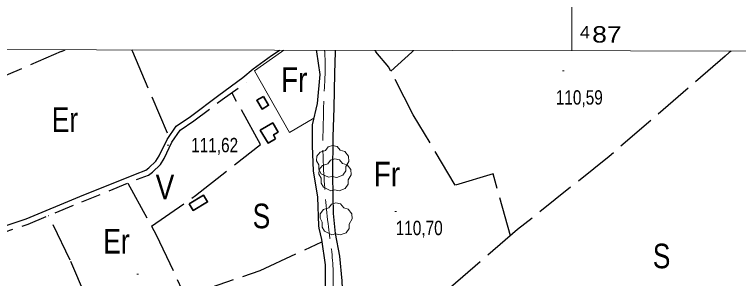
# Model space of a CAD drawing. Extents: x 483840 to 488445, y 4386047 to 4389027.
# Drawn here: x 486660.9 to 487101.5, y 4388616.1 to 4388776.9 of the extents above; entities that cross this region are included whole.
import ezdxf
from ezdxf.enums import TextEntityAlignment as Align

# ---------------------------------------------------------------- set-up
doc = ezdxf.new("R2010")
doc.units = 0
doc.header["$LTSCALE"] = 4
for name, pattern in [('DOTTED', [1.5, 0.3, -1.2]), ('LONG_DASHED', [7.5, 6, -1.5]), ('MEDIUM_DASHED', [4.5, 3, -1.5])]:
    doc.linetypes.add(name, pattern=pattern)
for name, color, linetype, lineweight in [('1', 7, 'Continuous', 13), ('15', 7, 'LONG_DASHED', 13), ('2', 7, 'DOTTED', 13), ('25', 7, 'LONG_DASHED', 25), ('29', 7, 'Continuous', 13), ('38', 7, 'Continuous', 25), ('47', 7, 'Continuous', 35), ('51', 7, 'Continuous', 13), ('7', 7, 'Continuous', 13)]:
    doc.layers.add(name, color=color, linetype=linetype, lineweight=lineweight)
doc.layers.add('31', color=7, linetype='Continuous')

msp = doc.modelspace()

# ---------------------------------------------------------------- linework, layer by layer
at = {"layer": '1'}
msp.add_line((487000, 4388754.8), (487000, 4388826.17), dxfattribs=at)
msp.add_lwpolyline([(484110.5, 4388760.3), (487685.8, 4388753.5), (487681.9, 4386441.2), (484105.5, 4386448.1)], close=True, dxfattribs=at)
at = {"layer": '15'}
for points in [[(486849.62, 4388755.09), (486849.66, 4388754.52), (486849.66, 4388754.13)], [(486849.66, 4388754.14), (486849.99, 4388746.91), (486849.28, 4388728.54), (486848.77, 4388709.12), (486848.57, 4388701.1), (486849.04, 4388682.03), (486851.97, 4388647.52), (486854.86, 4388620.35), (486854.3, 4388596.13), (486854.55, 4388582.85), (486854.32, 4388573.85), (486853.89, 4388560.28), (486853.23, 4388552.35), (486850.16, 4388535.39), (486848.09, 4388522.17), (486847.95, 4388514.07), (486847.85, 4388513.17), (486851.77, 4388479.23), (486852.31, 4388473.01), (486852.35, 4388472.07)]]:
    msp.add_spline(points, degree=3, dxfattribs=at)
at = {"layer": '25'}
for p, q in [((486689.53, 4388754.44), (486691.74, 4388755.39)), ((486732.65, 4388754.37), (486754.84, 4388702.47)), ((486820.74, 4388754.19), (486822.2, 4388755.14)), ((486844.45, 4388755.1), (486844.6, 4388754.14)), ((486856.11, 4388755.08), (486856.08, 4388754.12)), ((486880.91, 4388754.07), (486880.11, 4388755.03)), ((486903.77, 4388754.99), (486902.71, 4388754.03)), ((487097.03, 4388754.62), (487095.91, 4388753.65)), ((486902.72, 4388754.04), (486889.87, 4388742.43))]:
    msp.add_line(p, q, dxfattribs=at)
for points in [[(486601.71, 4388754.62), (486615.71, 4388722.72), (486689.55, 4388754.45)], [(486732.11, 4388755.31), (486732.47, 4388754.78), (486732.65, 4388754.36)], [(486799.84, 4388738.42), (486806.09, 4388743.7), (486817.33, 4388751.96), (486820.75, 4388754.2)], [(486844.6, 4388754.15), (486846.74, 4388740.24), (486845.15, 4388722.72), (486842.03, 4388709.6), (486842.08, 4388696.84), (486842.73, 4388681.75), (486845.38, 4388665.55), (486845.98, 4388648.12), (486846.02, 4388646.85), (486846.02, 4388646.85), (486847.71, 4388639.82), (486849.86, 4388624.46), (486850.01, 4388609.98)], [(486856.08, 4388754.13), (486855.69, 4388740.98), (486855.21, 4388720.06), (486854.68, 4388702.44), (486854.45, 4388679.56), (486854.56, 4388666.21), (486854.88, 4388655.69), (486856.06, 4388643.51), (486858.7, 4388629.63), (486860.19, 4388614.66), (486860.11, 4388614.59), (486860.52, 4388604.68), (486863.48, 4388591.62), (486865.19, 4388575.07)], [(487095.92, 4388753.66), (487093.51, 4388751.57), (487022.8, 4388690.39), (486967.09, 4388645.86), (486924.34, 4388609.08), (486886.14, 4388585.77), (486874.8, 4388579.77), (486862.57, 4388573.78), (486860.98, 4388564.6), (486858.24, 4388548.84), (486856.97, 4388528.91), (486856.69, 4388518.27), (486856.39, 4388500.87), (486856.22, 4388500.27), (486856.33, 4388487.21), (486858.06, 4388475.47)], [(486962.7, 4388642.08), (486952.15, 4388679.94), (486929.16, 4388672.88), (486903.57, 4388715.87), (486888.65, 4388744.77), (486880.9, 4388754.08)], [(486744.25, 4388647.91), (486771.13, 4388666.66), (486810.59, 4388697.74), (486793.1, 4388729.34)], [(486729.8, 4388674.15), (486747.17, 4388642.6), (486762.52, 4388609.86), (486766.01, 4388605.77)], [(486713.92, 4388583.33), (486704.53, 4388604.4), (486694.85, 4388627.24), (486681.62, 4388654.36)], [(486647.24, 4388550.04), (486743.15, 4388597.92), (486810.38, 4388620.99), (486847.91, 4388638.41)]]:
    msp.add_lwpolyline(points, dxfattribs=at)
at = {"layer": '29'}
for points in [[(486851.97, 4388677.72), (486847.43, 4388679.84), (486846.02, 4388682.38), (486846.12, 4388685.36), (486844.75, 4388687.77), (486844.79, 4388690.52), (486846.95, 4388693.12), (486850.14, 4388694.12), (486851.79, 4388696.31), (486854.36, 4388697.14), (486857.22, 4388696.49), (486859.17, 4388694.22), (486861.98, 4388693.4), (486864.11, 4388690.55), (486864.35, 4388687.42), (486862.47, 4388684.27), (486862.47, 4388681.59), (486860.65, 4388678.98), (486857.03, 4388677.64), (486854.26, 4388678.27)], [(486853.41, 4388669.58), (486848.87, 4388671.7), (486847.46, 4388674.24), (486847.56, 4388677.22), (486846.19, 4388679.63), (486846.23, 4388682.38), (486848.39, 4388684.98), (486851.58, 4388685.98), (486853.23, 4388688.17), (486855.8, 4388689), (486858.66, 4388688.35), (486860.61, 4388686.08), (486863.42, 4388685.26), (486865.55, 4388682.41), (486865.79, 4388679.28), (486863.91, 4388676.13), (486863.91, 4388673.45), (486862.09, 4388670.84), (486858.47, 4388669.5), (486855.7, 4388670.13)], [(486854.05, 4388642.71), (486849.51, 4388644.83), (486848.1, 4388647.37), (486848.2, 4388650.35), (486846.83, 4388652.76), (486846.87, 4388655.51), (486849.03, 4388658.11), (486852.22, 4388659.11), (486853.87, 4388661.3), (486856.44, 4388662.13), (486859.3, 4388661.48), (486861.25, 4388659.21), (486864.06, 4388658.39), (486866.19, 4388655.54), (486866.43, 4388652.41), (486864.55, 4388649.26), (486864.55, 4388646.58), (486862.73, 4388643.97), (486859.11, 4388642.63), (486856.34, 4388643.26)]]:
    msp.add_lwpolyline(points, close=True, dxfattribs=at)
at = {"layer": '38'}
msp.add_lwpolyline([(486597.68, 4388627.82), (486630.15, 4388639.9), (486667.92, 4388652.34), (486700.54, 4388665.97), (486734.43, 4388679.72), (486740.81, 4388682.1), (486742.73, 4388683.49), (486746.97, 4388687.59), (486748.94, 4388690.85), (486753.71, 4388700.85), (486759.23, 4388708.79), (486767.93, 4388714.86), (486785.16, 4388727.84), (486799.84, 4388738.42)], dxfattribs=at)
at = {"layer": '38', "linetype": 'MEDIUM_DASHED'}
msp.add_lwpolyline([(486599.62, 4388624.9), (486631.28, 4388636.67), (486669.12, 4388649.13), (486701.85, 4388662.81), (486735.68, 4388676.53), (486742.44, 4388679.06), (486744.93, 4388680.86), (486749.67, 4388685.44), (486751.95, 4388689.22), (486756.68, 4388699.12), (486761.69, 4388706.34), (486769.94, 4388712.09), (486787.19, 4388725.08), (486801.84, 4388735.64)], dxfattribs=at)
at = {"layer": '47'}
for points in [[(486812.4, 4388727.03), (486815.56, 4388721.6), (486811.53, 4388719.25), (486808.37, 4388724.68)], [(486819.68, 4388701.18), (486815.18, 4388698.52), (486810.5, 4388706.41), (486818.03, 4388710.88), (486821.35, 4388705.28), (486818.55, 4388703.62)], [(486767.18, 4388661.66), (486775.97, 4388666.82), (486778.38, 4388662.72), (486769.59, 4388657.56)]]:
    msp.add_lwpolyline(points, close=True, dxfattribs=at)
at = {"layer": '51'}
msp.add_line((486824.8, 4388755.14), (486823.44, 4388754.18), dxfattribs=at)
msp.add_lwpolyline([(486823.45, 4388754.19), (486806.96, 4388742.55), (486828.26, 4388704.93), (486843, 4388713.73)], dxfattribs=at)
at = {"layer": '7'}
for p, q in [((486994.48, 4388742.59), (486995.48, 4388742.59)), ((486753.88, 4388697.26), (486754.88, 4388697.26)), ((486892.38, 4388656.88), (486893.38, 4388656.88)), ((486735.4, 4388618.81), (486736.4, 4388618.81))]:
    msp.add_line(p, q, dxfattribs=at)

# ---------------------------------------------------------------- texts
at = {"layer": '2'}
for s, height, width, p in [('4', 7.5, 1.1, (487004.99, 4388762.29)), ('87  ', 10, 1.2, (487012.48, 4388759.78))]:
    msp.add_text(s, height=height, rotation=359.891, dxfattribs=dict(at, width=width)).set_placement(p)
at = {"layer": '31'}
for s, width, p in [('Fr', 0.85, (486831.08, 4388729.75)), ('Er', 0.8, (486691.59, 4388705.38)), ('Fr', 0.85, (486887.54, 4388672.15)), ('V', 0.85, (486752.47, 4388664.4)), ('S', 0.8, (486811.16, 4388646.68)), ('Er', 0.8, (486722.92, 4388631.31)), ('S', 0.8, (487054.72, 4388622.31))]:
    msp.add_text(s, height=15, dxfattribs=dict(at, width=width)).set_placement(p, align=Align.CENTER)
at = {"layer": '7', "width": 0.8}
for s, p in [('110,59', (486990.31, 4388722)), ('111,62', (486768.37, 4388692.99)), ('110,70', (486892.88, 4388642.51))]:
    msp.add_text(s, height=8.75, dxfattribs=at).set_placement(p)

doc.saveas('drawing.dxf')
